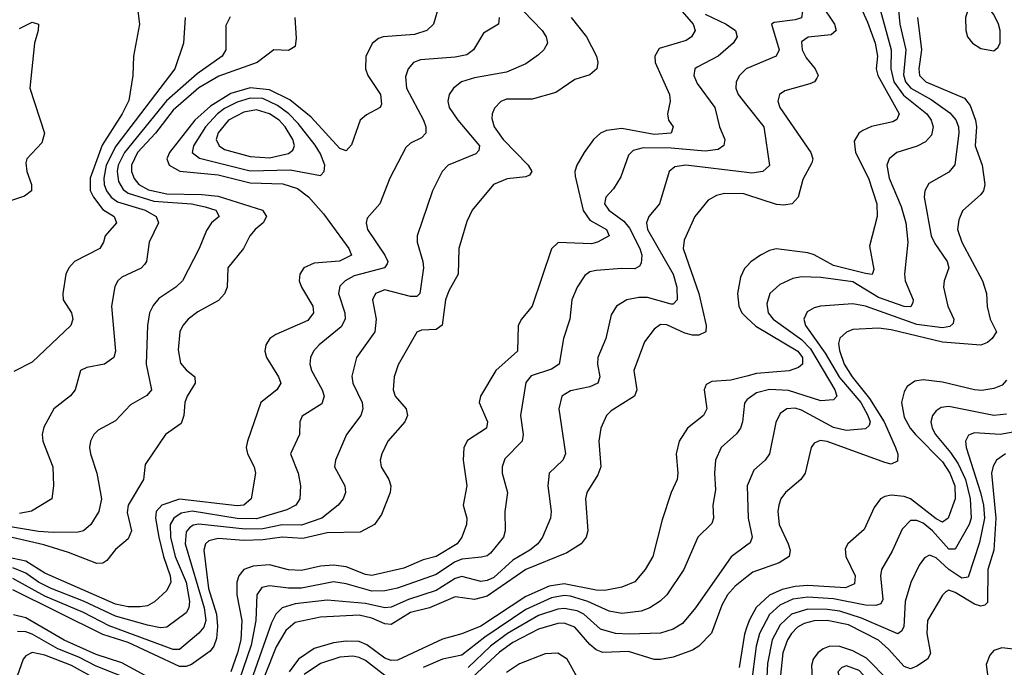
# Model space of a CAD drawing. Header units: inches. Extents: x 990535 to 1117859, y 769386 to 892122.
# Tile 982 of 1056: x 1067731 to 1070803, y 880225 to 882244. Entities that reach past the tile are written whole.
import ezdxf

# ---------------------------------------------------------------- set-up
doc = ezdxf.new("R2010")
doc.units = ezdxf.units.IN
doc.header["$MEASUREMENT"] = 0
doc.layers.add('B0868', color=7, linetype='Continuous')
doc.layers.add('B0878', color=7, linetype='Continuous')

msp = doc.modelspace()

# ---------------------------------------------------------------- linework, layer by layer
at = {"layer": 'B0868', "color": 5}
for points, elevation in [([(1069039.7, 882290), (1069022.2, 882230), (1069001.5, 882210), (1068962.3, 882197.7), (1068864.9, 882190), (1068850, 882184.7), (1068830.6, 882169.4), (1068811.1, 882128.9), (1068809.6, 882090), (1068817.7, 882070), (1068856.6, 882010), (1068859.8, 881980.2), (1068856, 881970), (1068813.1, 881946.8), (1068793.8, 881930), (1068766.1, 881853.9), (1068750, 881835.1), (1068730, 881842.4), (1068640.1, 881940.1), (1068573.9, 881993.9), (1068510, 882024.8), (1068450, 882031.7), (1068390, 882013.7), (1068326.2, 881973.8), (1068277.3, 881930), (1068198.1, 881830), (1068189.7, 881810), (1068197.1, 881790), (1068231.1, 881771.1), (1068350, 881760.5), (1068450, 881735.3), (1068552.4, 881732.4), (1068597.8, 881717.8), (1068631.9, 881691.9), (1068678.9, 881638.9), (1068758.1, 881530), (1068766.3, 881510), (1068729, 881491), (1068650, 881484.2), (1068617.5, 881470), (1068604.8, 881450), (1068603.5, 881430), (1068610.1, 881410), (1068646.1, 881350), (1068648.2, 881330), (1068630, 881305.8), (1068530, 881261.9), (1068511.9, 881250), (1068499, 881230), (1068496.3, 881210), (1068500.8, 881190), (1068538.6, 881130), (1068546.3, 881110), (1068533, 881090), (1068483, 881050), (1068441.5, 880930), (1068437.6, 880910), (1068441.9, 880890), (1068462.6, 880850), (1068466.6, 880830), (1068453.2, 880750), (1068430.2, 880730), (1068410, 880727.8), (1068230, 880748.8), (1068175, 880730), (1068156.5, 880710), (1068154.9, 880690), (1068165, 880630), (1068179.3, 880570), (1068200.9, 880510), (1068202.6, 880490), (1068190, 880464.2), (1068151.2, 880428.8), (1068130, 880416.7), (1068106.6, 880413.4), (1068070, 880412.9), (1068030, 880421.4), (1067810, 880518.1), (1067750, 880555.1), (1067650, 880576.6)], 3520), ([(1069784.3, 882284.3), (1069832.5, 882230), (1069838, 882210), (1069827.1, 882190), (1069810, 882178.8), (1069726.5, 882153.5), (1069713.1, 882130), (1069713.3, 882110), (1069758.3, 882010), (1069760.6, 881990), (1069751.6, 881950), (1069755.3, 881930), (1069769.3, 881910), (1069764, 881890), (1069710, 881885.3), (1069610, 881904.8), (1069562.1, 881897.9), (1069543, 881890), (1069521.7, 881870), (1069491.9, 881830), (1069469.6, 881790.4), (1069462.8, 881770), (1069464, 881756), (1069488.9, 881648.9), (1069510, 881618.9), (1069561.3, 881590), (1069570.2, 881570), (1069533.8, 881550), (1069514.8, 881545.2), (1069411.3, 881548.7), (1069390.7, 881529.3), (1069329.6, 881350.4), (1069296.3, 881310), (1069286.1, 881290), (1069284.4, 881210), (1069217, 881150), (1069168.5, 881070), (1069165, 881050), (1069190.5, 880990), (1069187.3, 880970), (1069127.9, 880932.1), (1069116.2, 880910), (1069114.7, 880870), (1069125.9, 880790), (1069115.1, 880730), (1069126.3, 880690), (1069125.5, 880670), (1069110.8, 880630), (1069096.2, 880610), (1069030, 880569.9), (1068990, 880559.3), (1068930, 880533.5), (1068830, 880511.3), (1068810, 880513.7), (1068750, 880537.5), (1068710, 880543.4), (1068670, 880539.5), (1068610, 880526.1), (1068570, 880528.7), (1068510, 880544), (1068459.6, 880540.4), (1068430.8, 880530), (1068414.7, 880510), (1068408.1, 880490), (1068408.4, 880450), (1068423.6, 880370), (1068420.7, 880310), (1068411.1, 880270), (1068389.3, 880210.7)], 3620), ([(1068387.5, 882252.5), (1068374.1, 882225.9), (1068374.3, 882150), (1068363.2, 882130), (1068284.9, 882075.1), (1068189, 881991), (1068058.4, 881830), (1068038.2, 881790), (1068034.7, 881770), (1068038.9, 881738.9), (1068054.1, 881714.1), (1068070, 881703.3), (1068150, 881677.4), (1068267.4, 881670), (1068310, 881660.1), (1068343.2, 881650), (1068353.4, 881630), (1068329.1, 881610), (1068313.4, 881586.6), (1068290.9, 881530), (1068239.4, 881430), (1068217.8, 881410), (1068165.2, 881374.8), (1068147.4, 881352.6), (1068136.4, 881330), (1068130.1, 881290), (1068125.3, 881170), (1068142.2, 881090), (1068127.8, 881072.2), (1068076.6, 881043.4), (1068030, 880992.7), (1067976.4, 880963.6), (1067962, 880950), (1067951.7, 880930), (1067948.8, 880910), (1067952.3, 880890), (1067971.6, 880830), (1067986.8, 880750), (1067977.7, 880710), (1067952.8, 880670), (1067930, 880650.5), (1067913.9, 880646.1), (1067835.5, 880644.5), (1067790, 880647.6), (1067651.2, 880671.2)], 3460), ([(1068589.7, 882250), (1068593.7, 882186.3), (1068590, 882160.5), (1068570, 882147.7), (1068523.8, 882150), (1068472, 882110), (1068352.3, 882067.7), (1068290, 882031.6), (1068210, 881961.2), (1068154.9, 881890), (1068099.1, 881830), (1068080, 881790), (1068080.2, 881770), (1068088.4, 881748.4), (1068103.3, 881730), (1068133.4, 881713.4), (1068190, 881701), (1068299, 881699), (1068350, 881693.5), (1068488.8, 881650), (1068501, 881630), (1068490.8, 881610), (1068465.4, 881590), (1068448.8, 881570), (1068429.4, 881530), (1068380.7, 881470), (1068378, 881410), (1068370, 881388.7), (1068351.3, 881368.7), (1068287, 881333), (1068256.8, 881310), (1068240.1, 881290), (1068230.8, 881270), (1068225.6, 881214.4), (1068232.4, 881172.4), (1068250, 881151.6), (1068278, 881130), (1068278.9, 881110), (1068254, 881070), (1068246.7, 881050), (1068243.4, 881010), (1068235.3, 880984.7), (1068186.2, 880950), (1068122.9, 880857.1), (1068117.1, 880810), (1068069, 880730), (1068066.8, 880706.8), (1068079.9, 880650), (1068070, 880625.2), (1068030, 880591.7), (1068002.6, 880557.4), (1067990, 880549.4), (1067972, 880548), (1067883, 880583), (1067806.6, 880606.6), (1067676.8, 880636.8)], 3480), ([(1069302.8, 882270), (1069361.5, 882210), (1069373.1, 882190), (1069377.6, 882170), (1069366.2, 882150), (1069350, 882134.6), (1069310, 882106.5), (1069250, 882080.4), (1069150, 882062.2), (1069109.7, 882050.3), (1069084.2, 882030), (1069071.1, 882010), (1069066.3, 881990), (1069071.4, 881970), (1069097.7, 881930), (1069165.2, 881850), (1069163.9, 881836.1), (1069154.4, 881825.6), (1069068.2, 881790), (1069049.3, 881770), (1069019.4, 881710), (1068971.6, 881570), (1068970.8, 881550), (1068989.1, 881490), (1068990.6, 881470), (1068979.5, 881390), (1068970, 881380.8), (1068950, 881381), (1068870, 881401.8), (1068840.9, 881390), (1068831.4, 881370), (1068842.7, 881310), (1068839, 881270), (1068781.6, 881190), (1068767.7, 881132.3), (1068770.7, 881110), (1068799.1, 881050), (1068802, 881030), (1068795.1, 881010), (1068750.9, 880950), (1068716.8, 880870), (1068713.7, 880850), (1068745.3, 880790), (1068747.8, 880770), (1068740.2, 880750), (1068724.2, 880730), (1068673.2, 880690), (1068610, 880667.9), (1068550, 880668.6), (1068490, 880656.6), (1068434.8, 880654.8), (1068290, 880670.8), (1068272.4, 880667.6), (1068260.4, 880659.6), (1068250, 880647.1), (1068247.3, 880610), (1068306.6, 880410), (1068311.8, 880370), (1068305.3, 880350), (1068290, 880330.8), (1068230, 880280.4), (1068210, 880280.3), (1068010, 880354), (1067930, 880395.1), (1067810, 880446.2), (1067710, 880501.2)], 3560), ([(1069451.6, 882250), (1069499.1, 882190), (1069530.8, 882130), (1069534.8, 882110), (1069531.9, 882090), (1069510, 882071.7), (1069463.3, 882056.7), (1069403.4, 882016.6), (1069330, 881996.4), (1069250, 881995.7), (1069231.7, 881988.3), (1069212.5, 881967.5), (1069205, 881950), (1069204.5, 881935.5), (1069211.6, 881910), (1069239.5, 881870), (1069317.9, 881790), (1069328.6, 881770), (1069321.2, 881758.8), (1069310, 881753.4), (1069252.1, 881747.9), (1069209.7, 881730.3), (1069142.5, 881650), (1069125.6, 881614.4), (1069101.1, 881530), (1069099.2, 881450), (1069070, 881398), (1069059.6, 881370), (1069049.1, 881290.9), (1069030, 881278), (1068984.6, 881275.4), (1068970.1, 881269.9), (1068912.2, 881167.8), (1068898.9, 881130), (1068896.1, 881090), (1068902.5, 881070), (1068936.3, 881030), (1068941, 881010), (1068933, 880990), (1068879.8, 880930), (1068860.9, 880890), (1068856, 880870), (1068858.8, 880850), (1068883.2, 880810), (1068888.7, 880790), (1068887.3, 880770), (1068859.4, 880700.6), (1068837.5, 880670), (1068793.8, 880646.2), (1068690, 880644), (1068614.1, 880625.9), (1068550, 880630.2), (1068490, 880622), (1068430, 880620.1), (1068350, 880625.8), (1068321.4, 880618.6), (1068310.4, 880609.6), (1068305.4, 880590), (1068320, 880470), (1068345.5, 880390), (1068348.6, 880351.4), (1068345.4, 880314.6), (1068336.8, 880290), (1068325.4, 880274.6), (1068266.7, 880233.3), (1068250, 880226.6), (1068230, 880227.1), (1068070, 880301.7), (1067990, 880326.5), (1067710, 880465.7)], 3580), ([(1069226.8, 882250), (1069224.9, 882230), (1069178.3, 882201.7), (1069147, 882150), (1069125.6, 882134.4), (1069090, 882126.4), (1068981.5, 882118.5), (1068960.2, 882110), (1068943, 882090), (1068934.6, 882065.4), (1068938.1, 882030), (1068990.6, 881930), (1068998.4, 881910), (1068997.7, 881890), (1068985, 881875), (1068950, 881858.2), (1068935.3, 881844.7), (1068885.4, 881750), (1068854.5, 881670), (1068815.2, 881624.8), (1068811.7, 881610), (1068816.4, 881590), (1068870.6, 881510), (1068880.1, 881490), (1068877.8, 881482.2), (1068869.1, 881470), (1068775, 881445), (1068746.3, 881430), (1068730, 881413), (1068725.7, 881390), (1068745.2, 881330), (1068746.2, 881310), (1068733.7, 881286.3), (1068665.7, 881230), (1068647.8, 881210), (1068638.4, 881190), (1068636.6, 881170), (1068641, 881150), (1068675, 881090), (1068681, 881070), (1068673.5, 881046.5), (1068612.5, 881007.5), (1068605.1, 880990), (1068603.7, 880950), (1068576.1, 880890), (1068599.5, 880830), (1068607.4, 880790), (1068605.3, 880750), (1068592.5, 880730), (1068564.9, 880715.1), (1068470, 880687.2), (1068410, 880688.2), (1068268.8, 880711.2), (1068234.4, 880705.6), (1068212.3, 880690), (1068200.8, 880670), (1068201.1, 880630), (1068216.6, 880570), (1068250.4, 880490), (1068261.2, 880430), (1068258.8, 880410), (1068250, 880394.9), (1068190, 880349.5), (1068170, 880347.7), (1068130, 880355.7), (1068030, 880383.8), (1067930, 880430.7), (1067829.2, 880470), (1067790, 880490.3), (1067750, 880518.4), (1067710, 880534.6)], 3540), ([(1068099.7, 882270), (1068105.2, 882230), (1068085.9, 882130), (1068084.4, 882070), (1068072, 881992), (1068050.4, 881950), (1067987.9, 881852.1), (1067950.7, 881750), (1067951.2, 881711.2), (1067960.9, 881690), (1067990, 881651.9), (1068025.5, 881630), (1068032.9, 881610), (1067998, 881570), (1067992.8, 881550), (1067980.7, 881530), (1067902.4, 881490), (1067884.9, 881470), (1067875, 881450), (1067865.8, 881390), (1067866.8, 881370), (1067892.3, 881330), (1067897.1, 881310), (1067890.2, 881290), (1067770, 881175.9), (1067713.1, 881146.9)], 3420), ([(1068246.9, 882250), (1068241.9, 882170), (1068215.4, 882090), (1068030.9, 881849.1), (1068001.3, 881790), (1067993.6, 881750), (1067995.1, 881730), (1068002, 881710), (1068016, 881690), (1068036, 881676), (1068122.3, 881650), (1068156.8, 881630), (1068164.3, 881610), (1068134.7, 881550), (1068126.2, 881490), (1068120, 881480), (1068110, 881468.5), (1068050, 881440.7), (1068037.6, 881430), (1068028.3, 881411.7), (1068017.7, 881350), (1068030.1, 881210), (1068024.9, 881190), (1067995.8, 881170), (1067940.4, 881159.6), (1067921.3, 881150), (1067904.5, 881090), (1067889.5, 881070.5), (1067837.6, 881030), (1067806.9, 880973.1), (1067801.4, 880950), (1067803.5, 880930), (1067834.6, 880850), (1067836.6, 880790), (1067831.1, 880750), (1067768.2, 880711.8), (1067730, 880703.7)], 3440), ([(1069870, 882261), (1069935, 882230), (1069964.6, 882210), (1069969.4, 882190), (1069957.3, 882170), (1069910.3, 882129.7), (1069844.6, 882095.4), (1069837.8, 882090), (1069834, 882070), (1069844.8, 882044.8), (1069899.8, 881970), (1069914.2, 881910), (1069930.8, 881870), (1069928.2, 881851.8), (1069910, 881838.5), (1069870, 881833.5), (1069763.2, 881843.2), (1069676.3, 881843.7), (1069644.6, 881835.4), (1069630, 881821), (1069606, 881754), (1069583.3, 881716.7), (1069559.3, 881690), (1069555.7, 881670), (1069569.6, 881650), (1069615.4, 881615.4), (1069633.6, 881593.6), (1069665.5, 881530), (1069671.9, 881510), (1069670, 881484.2), (1069664.9, 881475.1), (1069650, 881466.4), (1069610, 881468.1), (1069530, 881462), (1069510, 881457.2), (1069493.8, 881446.2), (1069470, 881409.7), (1069453.9, 881370), (1069447, 881310), (1069428.1, 881250), (1069414.1, 881170), (1069390, 881153.6), (1069327, 881133), (1069310, 881112.4), (1069293.1, 881010), (1069301.5, 880950), (1069298.3, 880930), (1069245, 880875), (1069235.9, 880850), (1069235.9, 880830), (1069252.5, 880770), (1069244.5, 880710), (1069246.1, 880650), (1069240.1, 880630), (1069199.8, 880580.2), (1069190, 880572.6), (1069171.8, 880568.2), (1069110, 880561.8), (1069087.5, 880552.5), (1069030, 880513.7), (1068910, 880471.6), (1068870, 880462.7), (1068830, 880462.4), (1068750, 880485), (1068710, 880491), (1068610, 880471.7), (1068570, 880470.8), (1068510, 880478.2), (1068486.8, 880473.2), (1068470.6, 880450), (1068467.8, 880370), (1068453.3, 880293.3), (1068415.3, 880184.7)], 3640), ([(1067730, 882216.5), (1067770, 882235.6), (1067790, 882230.2), (1067788.7, 882210), (1067777, 882170), (1067762.6, 882030), (1067808.5, 881890), (1067800, 881860), (1067753.4, 881810), (1067750, 881797.2), (1067753.8, 881770), (1067767.5, 881730), (1067767.8, 881710), (1067746.2, 881693.8), (1067690, 881675.2)], 3380), ([(1070000, 882091.1), (1069997.5, 882090), (1069976.8, 882070), (1069965.9, 882050), (1069964.8, 882030), (1069972.7, 882010), (1070000, 881976.1)], 3660), ([(1070000, 881767.1), (1069809.8, 881790.2), (1069775.4, 881784.6), (1069756.9, 881770), (1069727, 881670), (1069693.7, 881630), (1069686.5, 881610), (1069690.1, 881590), (1069769.7, 881450), (1069781.3, 881410), (1069782.1, 881370), (1069770, 881356.5), (1069763.2, 881356.8), (1069690, 881377.2), (1069662.4, 881377.6), (1069625.7, 881370), (1069593.2, 881350), (1069576.7, 881323.3), (1069559.8, 881250), (1069534.8, 881190), (1069533.8, 881170), (1069541.5, 881130), (1069535, 881110), (1069510, 881099), (1069450, 881086.5), (1069422.2, 881070), (1069412.9, 881030), (1069434.1, 880890), (1069426, 880870), (1069382.7, 880830), (1069378.4, 880790), (1069388.9, 880710), (1069387.5, 880690), (1069362.4, 880630), (1069347.3, 880610), (1069323.1, 880590), (1069270, 880558.3), (1069210, 880504.5), (1069190, 880495), (1069170, 880492.4), (1069110, 880508.1), (1069090, 880501.2), (1069030, 880463.6), (1068944.2, 880435.8), (1068890, 880411.9), (1068870, 880410.5), (1068810, 880424), (1068690, 880433.7), (1068590, 880422.6), (1068549.6, 880410.4), (1068530.1, 880390), (1068517.1, 880362.9), (1068434.6, 880130)], 3660), ([(1070000, 881697.3), (1069990, 881700.5), (1069930, 881701.7), (1069904.6, 881695.4), (1069878.9, 881681.1), (1069837.5, 881630), (1069803.7, 881556.3), (1069801.5, 881530), (1069850.3, 881390), (1069872.7, 881290), (1069871.6, 881270), (1069850, 881259.9), (1069830, 881260.3), (1069805.9, 881265.9), (1069750, 881291.8), (1069730, 881293.4), (1069710, 881278.4), (1069680.4, 881239.6), (1069646.7, 881150), (1069656.2, 881090), (1069648.8, 881070), (1069576, 881024), (1069562.1, 881010), (1069543.9, 880970), (1069537.5, 880930), (1069544.2, 880850), (1069535, 880825), (1069500.1, 880770), (1069496.6, 880750), (1069503.4, 880650), (1069498.3, 880630), (1069483.2, 880610), (1069438.4, 880581.6), (1069310, 880529.3), (1069190, 880446.2), (1069150, 880436.3), (1069090, 880444.7), (1069010, 880409.9), (1068950, 880395), (1068890, 880358.2), (1068870, 880360.2), (1068830, 880378.1), (1068790, 880387.2), (1068670, 880381.4), (1068590, 880364.6), (1068561.1, 880338.9), (1068531.1, 880288.9), (1068430, 880034.4)], 3680), ([(1070000, 881475.7), (1069992.5, 881467.5), (1069979.5, 881440.5), (1069970.1, 881389.9), (1069974.2, 881350), (1069984.1, 881330), (1070000, 881314.6)], 3720), ([(1070000, 881132.6), (1069950, 881119.4), (1069890, 881116.1), (1069873.2, 881106.8), (1069866.5, 881090), (1069875, 881030), (1069864.6, 881010), (1069814, 880970), (1069788.1, 880930), (1069779.2, 880890), (1069784.8, 880830), (1069782.2, 880810), (1069763.5, 880770), (1069735.7, 880684.3), (1069705.9, 880570), (1069682.2, 880530), (1069650, 880491.2), (1069610, 880474.4), (1069556.3, 880463.7), (1069530, 880464.7), (1069430, 880485.3), (1069382.8, 880477.2), (1069310, 880445.8), (1069170, 880353), (1069110, 880329), (1069050, 880312.3), (1068910, 880247.1), (1068890, 880246), (1068870, 880252.7), (1068814.5, 880294.5), (1068790, 880305), (1068750, 880306.4), (1068710, 880301.1), (1068650, 880282.7), (1068601, 880250), (1068571.8, 880210)], 3720), ([(1070000, 881058.7), (1069992.2, 881047.8), (1069986.6, 880990), (1069979.8, 880970), (1069967.8, 880952.2), (1069919.1, 880910), (1069902.2, 880870), (1069898.4, 880830), (1069901.9, 880778.1), (1069893.6, 880730), (1069895.7, 880690), (1069890, 880673), (1069846.4, 880630), (1069803.3, 880530), (1069749.7, 880450.3), (1069729.3, 880430.7), (1069696.9, 880410), (1069670, 880399.7), (1069610, 880392.6), (1069570, 880399.3), (1069503.2, 880430), (1069450, 880446.1), (1069430, 880448.6), (1069390, 880441.4), (1069310, 880405.3), (1069181.8, 880318.2), (1069110, 880262.7), (1069050, 880250.2), (1068990, 880224.1)], 3740), ([(1070000, 880605.7), (1069950.5, 880569.5), (1069839, 880410), (1069798.5, 880361.5), (1069770, 880343.1), (1069730, 880330.8), (1069632.6, 880327.4), (1069590.2, 880330.2), (1069543.5, 880343.5), (1069491, 880390), (1069470, 880400.8), (1069430, 880408), (1069410, 880406), (1069350, 880386.4), (1069253.3, 880330), (1069199.9, 880290), (1069130, 880224.2)], 3760), ([(1070000, 880506.9), (1069962.9, 880477.1), (1069939.6, 880450), (1069921.2, 880418.8), (1069889.1, 880330.9), (1069850, 880290.4), (1069830, 880278.1), (1069770, 880256.4), (1069730, 880249.2), (1069710, 880249.2), (1069630, 880273.5), (1069550, 880270.6), (1069530, 880278.9), (1069510, 880295.4), (1069462.6, 880350), (1069430, 880362.2), (1069410, 880361.5), (1069350, 880343), (1069270, 880302.2), (1069227.9, 880272.1), (1069130, 880181.4)], 3780), ([(1068170, 880172.8), (1068050, 880238.6), (1067970, 880264.3), (1067870, 880309.6), (1067750, 880378.6), (1067711.9, 880388.1)], 3620), ([(1070000, 880350.3), (1069992.3, 880327.7), (1069975.6, 880224.4)], 3820), ([(1068090, 880180.8), (1067970, 880227.8), (1067915.9, 880255.9), (1067850, 880282.4), (1067770, 880328.2), (1067750, 880335.2), (1067723.8, 880336.2)], 3640), ([(1067970, 880187.3), (1067892.9, 880230), (1067810, 880262.1), (1067770, 880270.6), (1067750, 880260.4), (1067742.2, 880250), (1067722.9, 880197.1)], 3660), ([(1068870, 880199), (1068810, 880245.4), (1068790, 880255.2), (1068770, 880258.8), (1068730, 880256.6), (1068670, 880236.9), (1068618.2, 880201.8)], 3740), ([(1069471.4, 880191.4), (1069438.6, 880250), (1069410, 880268.5), (1069370, 880266.9), (1069290, 880235.8), (1069250, 880208.3)], 3820)]:
    msp.add_lwpolyline(points, dxfattribs=dict(at, elevation=elevation))
for points, elevation in [([(1068450, 881998.8), (1068410, 881986.2), (1068370, 881967), (1068347.8, 881950), (1068310.8, 881910), (1068272.9, 881850), (1068269.5, 881829.5), (1068292.2, 881812.2), (1068450, 881772.3), (1068575.3, 881775.3), (1068670, 881757.9), (1068680.7, 881770), (1068682.6, 881790), (1068670, 881825.8), (1068652.6, 881852.6), (1068600, 881920), (1068570.7, 881950), (1068535.7, 881975.7), (1068490, 881997.9)], 3540), ([(1068470, 881963), (1068430, 881955.2), (1068382.9, 881930), (1068350, 881890.8), (1068344.5, 881870), (1068353.1, 881850), (1068370, 881839.1), (1068450, 881817.4), (1068510, 881813.3), (1068570, 881826.6), (1068583.6, 881836.4), (1068588.2, 881850), (1068582.8, 881870), (1068559.7, 881910), (1068540.2, 881930), (1068510, 881950)], 3560)]:
    msp.add_lwpolyline(points, close=True, dxfattribs=dict(at, elevation=elevation))
at = {"layer": 'B0878', "color": 5}
for points, elevation in [([(1070000, 882603.5), (1070006.1, 882590), (1070033, 882550), (1070082.3, 882490), (1070090.3, 882470), (1070098.1, 882410), (1070116.7, 882356.7), (1070137.6, 882317.6), (1070173.3, 882270), (1070170, 882249.5), (1070150, 882242.8), (1070085, 882235), (1070077, 882230), (1070100.7, 882150), (1070091, 882130), (1070000, 882091.1)], 3660), ([(1070320.4, 882360.4), (1070375.8, 882235.8), (1070399.6, 882170), (1070406.8, 882130), (1070403.1, 882090), (1070408.8, 882070), (1070474.4, 881950), (1070467.4, 881932.6), (1070454.8, 881925.2), (1070389, 881911), (1070361.3, 881898.7), (1070348.6, 881890), (1070334.9, 881865.1), (1070338.3, 881830), (1070379.2, 881750), (1070405.3, 881670), (1070406, 881630), (1070382.4, 881537.6), (1070395.4, 881464.6), (1070390.5, 881449.5), (1070370, 881452.1), (1070270, 881477.7), (1070210, 881510.3), (1070190, 881516.3), (1070091.1, 881528.9), (1070070, 881524.2), (1070042.2, 881510), (1070011.7, 881488.3), (1070000, 881475.7)], 3720), ([(1070467.4, 882330), (1070477.4, 882230), (1070495.5, 882150), (1070488, 882072), (1070495, 882050), (1070511.6, 882030), (1070574.9, 881994.9), (1070633.4, 881953.4), (1070651.5, 881931.5), (1070659.5, 881910), (1070661.1, 881890), (1070648.9, 881791.1), (1070630, 881768), (1070567.4, 881732.6), (1070555, 881710), (1070552.4, 881690), (1070574.9, 881570), (1070585.7, 881545.7), (1070625.1, 881490), (1070629.4, 881470), (1070614.8, 881430), (1070613.6, 881410), (1070626.2, 881350), (1070645.9, 881310), (1070643.1, 881296.9), (1070633.2, 881286.8), (1070610, 881282.6), (1070530, 881293.5), (1070370, 881350.6), (1070330, 881357.7), (1070229.7, 881350.3), (1070210, 881345.5), (1070187.5, 881332.6), (1070177.9, 881310), (1070183, 881290), (1070244.2, 881204.2), (1070288.2, 881128.2), (1070354.8, 881050), (1070377.4, 881010), (1070384.2, 880990), (1070381.2, 880978.8), (1070370, 880968.4), (1070310, 880962.4), (1070270, 880971.9), (1070170, 881026.1), (1070150, 881032.5), (1070124, 881030), (1070104.1, 881015.9), (1070090, 880987.6), (1070070.8, 880890), (1070057.1, 880870), (1070021.2, 880838.8), (1070000.9, 880790), (1070003.6, 880690), (1070016.6, 880630), (1070010, 880613), (1070000, 880605.7)], 3760), ([(1070400.8, 882330), (1070450.3, 882150), (1070448.6, 882090), (1070458.6, 882050), (1070488, 882008), (1070560.9, 881950), (1070574.4, 881930), (1070580.8, 881910), (1070575.9, 881884.1), (1070557.4, 881862.6), (1070530.5, 881849.5), (1070468, 881830), (1070443.8, 881810), (1070436.8, 881790), (1070443.5, 881750), (1070480.9, 881660.9), (1070495.8, 881610), (1070501.6, 881550), (1070491.3, 881450), (1070494, 881430), (1070518.5, 881370), (1070517.8, 881362.2), (1070511.4, 881348.6), (1070490, 881349.2), (1070410, 881377.6), (1070330, 881426.8), (1070230, 881439.9), (1070170, 881441.7), (1070143, 881437), (1070102.2, 881417.8), (1070071.6, 881390), (1070061.9, 881358.1), (1070066.5, 881330), (1070081.9, 881310), (1070170, 881246.2), (1070198, 881218), (1070274.1, 881090), (1070280.5, 881070), (1070270, 881058.8), (1070230, 881055.3), (1070130, 881087.5), (1070070, 881091), (1070030, 881080.3), (1070000.5, 881059.5), (1070000, 881058.7)], 3740), ([(1070232.2, 882290), (1070272.9, 882230), (1070277.9, 882210), (1070263.2, 882196.8), (1070190.9, 882189.1), (1070170, 882174.5), (1070172.3, 882150), (1070185.2, 882125.2), (1070212.4, 882090), (1070221.7, 882070), (1070218.5, 882061.5), (1070211.1, 882050), (1070196.3, 882043.7), (1070118, 882022), (1070101.8, 882010), (1070095.9, 881990), (1070102.3, 881970), (1070199.1, 881830), (1070205, 881810), (1070202.6, 881797.4), (1070174.2, 881745.8), (1070159.7, 881690), (1070141.3, 881670), (1070114.8, 881665.2), (1070092.3, 881667.7), (1070000, 881697.3)], 3680), ([(1070531.6, 882250), (1070544.5, 882150), (1070536.2, 882090), (1070538.2, 882070), (1070558.5, 882050), (1070678.8, 881998.8), (1070696, 881976), (1070712.7, 881930), (1070716.5, 881910), (1070712, 881850), (1070733.7, 881790), (1070741.7, 881730), (1070737.5, 881710), (1070730, 881698.8), (1070672.1, 881647.9), (1070660.6, 881619.4), (1070657.3, 881590), (1070670.1, 881550), (1070735.1, 881430), (1070747.2, 881390), (1070749.6, 881349.6), (1070758.8, 881310), (1070778.4, 881270), (1070765.1, 881250), (1070750, 881237.1), (1070730, 881229.4), (1070610, 881238), (1070450, 881276.4), (1070410, 881282), (1070330, 881277.7), (1070310.1, 881269.9), (1070290, 881250.8), (1070286, 881234), (1070288.2, 881211.8), (1070303.2, 881170), (1070328, 881130), (1070382.5, 881062.5), (1070428.1, 880990), (1070463.8, 880910), (1070470.5, 880889.5), (1070470, 880866.8), (1070450, 880858), (1070430, 880863.1), (1070250, 880928.6), (1070228.8, 880931.2), (1070210, 880923.9), (1070200.6, 880910), (1070181.7, 880830), (1070168.4, 880810), (1070120.6, 880770), (1070106.1, 880750), (1070099.2, 880730), (1070096.4, 880710), (1070100.8, 880670), (1070128.9, 880610), (1070135, 880590), (1070132.1, 880570), (1070100.7, 880550), (1070018.4, 880521.6), (1070000, 880506.9)], 3780), ([(1070000, 881976.1), (1070053.1, 881910), (1070070.5, 881789.5), (1070050, 881770.6), (1070014.7, 881765.3), (1070000, 881767.1)], 3660), ([(1070000, 881314.6), (1070027.7, 881287.7), (1070158.5, 881210), (1070173.6, 881190), (1070173.6, 881170), (1070160.9, 881159.1), (1070131.6, 881148.4), (1070030, 881140.5), (1070000, 881132.6)], 3720), ([(1070810, 881119.8), (1070795.7, 881104.3), (1070770, 881093.7), (1070732.3, 881087.7), (1070710, 881089.2), (1070610, 881113.9), (1070550, 881120.8), (1070523.6, 881116.4), (1070500.3, 881099.7), (1070490, 881083.5), (1070482.3, 881050), (1070490, 881004), (1070508.9, 880970), (1070525.9, 880950), (1070610, 880865.1), (1070632.8, 880830), (1070648.4, 880790), (1070650, 880749.7), (1070627.7, 880690), (1070610, 880677.3), (1070590, 880687.2), (1070510.6, 880750), (1070490, 880756.6), (1070450, 880761), (1070430, 880757.6), (1070416.5, 880750), (1070396.8, 880723.2), (1070365.6, 880654.4), (1070314.7, 880610), (1070305.9, 880594.1), (1070308, 880570), (1070337.4, 880510), (1070335.4, 880484.6), (1070307.8, 880472.2), (1070190, 880479.5), (1070150, 880476.8), (1070110, 880467.3), (1070070, 880449.1), (1070028.7, 880411.3), (1070007.6, 880372.4), (1070000, 880350.3)], 3820), ([(1070810, 881014.1), (1070770, 881009.9), (1070630, 881038.2), (1070605.8, 881034.2), (1070590, 881024.4), (1070579.1, 881010), (1070573.4, 880990), (1070577.5, 880970), (1070587.7, 880950), (1070634.7, 880894.7), (1070658.7, 880858.7), (1070681.4, 880810), (1070696.6, 880750), (1070699.9, 880690), (1070693.2, 880670), (1070650, 880592.7), (1070630, 880593.4), (1070578.6, 880650), (1070550, 880673.9), (1070530, 880682.1), (1070510, 880681.9), (1070484.4, 880655.6), (1070453.1, 880586.9), (1070420.1, 880530), (1070416.3, 880510), (1070423.9, 880436.1), (1070417.5, 880422.5), (1070402.4, 880417.6), (1070370, 880418.2), (1070270, 880437.7), (1070190, 880443.7), (1070143.3, 880436.7), (1070102.2, 880417.8), (1070070.7, 880389.3), (1070039, 880330), (1070028.6, 880290), (1070013.4, 880170)], 3840), ([(1070830, 880957.2), (1070790, 880950.5), (1070710, 880955.1), (1070691.6, 880948.4), (1070682.2, 880930), (1070684.4, 880910), (1070729, 880770), (1070738.3, 880730), (1070741.5, 880690), (1070726, 880614), (1070690, 880506), (1070670, 880503), (1070629.6, 880529.6), (1070590, 880565.7), (1070570, 880574.6), (1070553.8, 880566.2), (1070536.8, 880543.2), (1070511.2, 880488.8), (1070493.7, 880430), (1070489.7, 880350.3), (1070482.5, 880337.5), (1070471.1, 880328.9), (1070357.7, 880377.7), (1070290, 880399.8), (1070250, 880405.3), (1070190, 880406), (1070139.2, 880390), (1070103.2, 880356.8), (1070078.2, 880310), (1070064, 880236), (1070058.7, 880130)], 3860), ([(1070807.1, 880890), (1070779, 880870), (1070767.9, 880852.1), (1070763.4, 880830), (1070776.1, 880690), (1070769.8, 880590), (1070751.6, 880530), (1070750, 880426.2), (1070742.2, 880417.8), (1070730, 880414.7), (1070710, 880421.8), (1070650, 880458.3), (1070630, 880464.6), (1070620.1, 880459.9), (1070610.1, 880449.9), (1070563.4, 880370), (1070561.5, 880330), (1070572.7, 880267.3), (1070563.2, 880250), (1070530, 880227.6), (1070510, 880219.4), (1070490, 880226.8), (1070441.1, 880281.1), (1070410, 880308.7), (1070316.9, 880356.9), (1070250, 880370.7), (1070210, 880369.2), (1070178.7, 880361.3), (1070157.8, 880350), (1070138.5, 880330), (1070126.1, 880310), (1070111.6, 880270), (1070103.8, 880190)], 3880), ([(1070442.5, 880182.5), (1070373.3, 880253.3), (1070330, 880275.6), (1070290, 880289), (1070258.4, 880290), (1070237.4, 880282.6), (1070220.6, 880270), (1070206.9, 880250), (1070201.2, 880230), (1070203.4, 880190)], 3920), ([(1070885.6, 880274.5), (1070794.9, 880285.1), (1070770, 880277), (1070757.4, 880262.6), (1070746.5, 880233.5), (1070754.7, 880170)], 3920), ([(1070471.3, 880000), (1070469.9, 880010), (1070489.9, 880070), (1070490.2, 880090), (1070477.4, 880110), (1070450, 880131.7), (1070400.1, 880160.1), (1070350, 880214.7), (1070311, 880229), (1070296, 880224), (1070283.9, 880210), (1070290, 880189.4), (1070310, 880175), (1070355.1, 880155.1), (1070376.3, 880136.3), (1070385.7, 880110), (1070390.6, 880070), (1070390.1, 880030), (1070384.7, 880010), (1070378, 880000)], 3940)]:
    msp.add_lwpolyline(points, dxfattribs=dict(at, elevation=elevation))
at = {"layer": 'B0878', "color": 5, "elevation": 3820}
msp.add_lwpolyline([(1070730, 882296.2), (1070710, 882294.4), (1070690, 882275.6), (1070682.1, 882250), (1070683.1, 882210), (1070688.3, 882190), (1070704.1, 882170), (1070730, 882154.1), (1070770, 882146.8), (1070783.1, 882156.9), (1070789.9, 882170.1), (1070790.3, 882209.7), (1070784.7, 882230), (1070770, 882259.9), (1070750, 882284.9)], close=True, dxfattribs=at)

doc.saveas('drawing.dxf')
